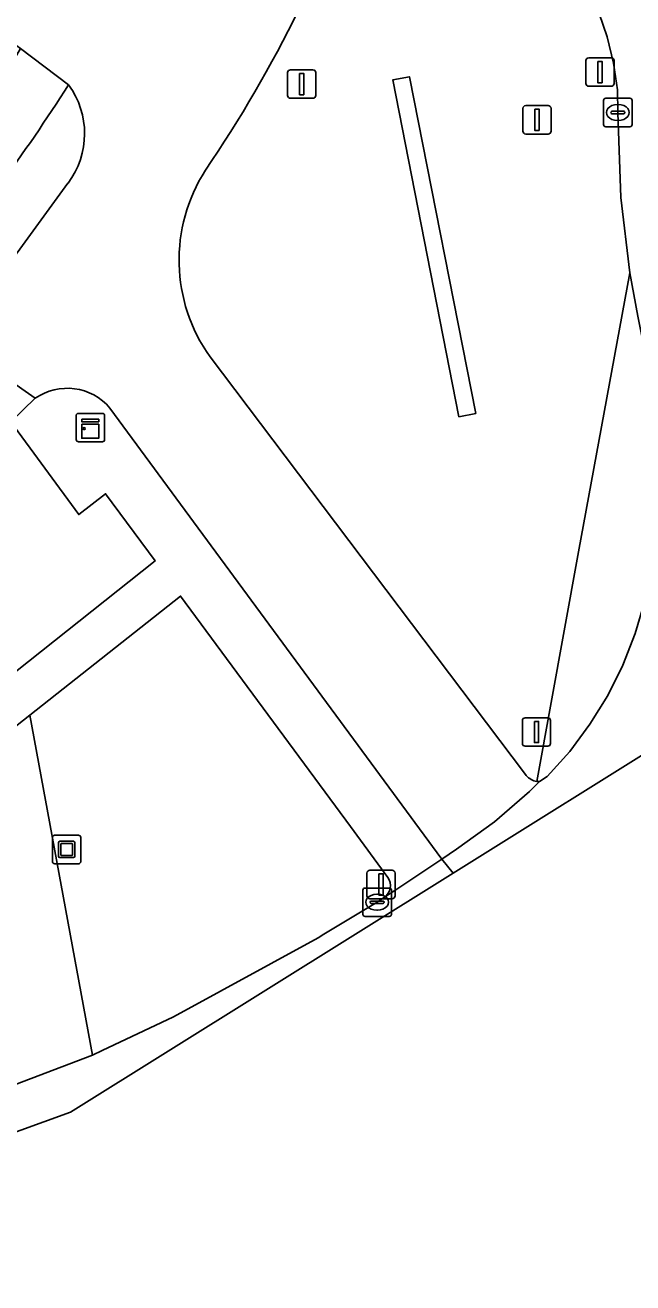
# Model space of a CAD drawing. Extents: x 161385 to 162589, y 388479 to 389756.
# Drawn here: x 162460.73 to 162482.13, y 388600.18 to 388644.42 of the extents above; entities that cross this region are included whole.
import ezdxf

# ---------------------------------------------------------------- set-up
doc = ezdxf.new("R2010")
doc.units = 0
for name, color, linetype in [('IMGEO_Afsluitpaal', 7, 'Continuous'), ('IMGEO_Berm_groen', 7, 'Continuous'), ('IMGEO_Fietspad_gesloten', 7, 'Continuous'), ('IMGEO_Groenvoorziening', 7, 'Continuous'), ('IMGEO_Haag', 7, 'Continuous'), ('IMGEO_Kast', 7, 'Continuous'), ('IMGEO_Kolk', 7, 'Continuous'), ('IMGEO_Kunstobject', 7, 'Continuous'), ('IMGEO_Lichtmast', 7, 'Continuous'), ('IMGEO_Rijbaan_lokaal_gesloten', 7, 'Continuous'), ('IMGEO_Rijbaan_regionaal_gesloten', 7, 'Continuous'), ('IMGEO_Verkeersbordpaal', 7, 'Continuous'), ('IMGEO_Voetpad_open', 7, 'Continuous')]:
    doc.layers.add(name, color=color, linetype=linetype)

msp = doc.modelspace()

# ---------------------------------------------------------------- linework, layer by layer
at = {"layer": 'IMGEO_Afsluitpaal'}
for p, q in [((162480.474, 388642.374), (162480.474, 388643.174)), ((162480.474, 388643.174), (162480.474, 388642.374)), ((162480.574, 388643.274), (162481.364, 388643.274)), ((162481.364, 388643.274), (162480.574, 388643.274)), ((162481.464, 388643.174), (162481.464, 388642.374)), ((162481.464, 388642.374), (162481.464, 388643.174)), ((162481.364, 388642.274), (162480.574, 388642.274)), ((162480.574, 388642.274), (162481.364, 388642.274))]:
    msp.add_line(p, q, dxfattribs=at)
msp.add_lwpolyline([(162480.894, 388643.149), (162481.044, 388643.149), (162481.044, 388642.399), (162480.894, 388642.399), (162480.894, 388643.149)], dxfattribs=at)
for centre, start, end in [((162480.574, 388643.174), 90, 180), ((162480.574, 388643.174), 90, 180), ((162481.364, 388643.174), 0, 90), ((162481.364, 388643.174), 360, 90), ((162480.574, 388642.374), 180, 270), ((162480.574, 388642.374), 180, 270), ((162481.364, 388642.374), 270, 0), ((162481.364, 388642.374), 270, 0)]:
    msp.add_arc(centre, 0.1, start, end, dxfattribs=at)
at = {"layer": 'IMGEO_Berm_groen'}
for points in [[(162482.024, 388635.711), (162481.705, 388638.363), (162481.601, 388641.35), (162481.591, 388642.144), (162481.45, 388643.089), (162481.224, 388644.017), (162480.947, 388644.834), (162480.917, 388644.921), (162480.53, 388645.794), (162480.067, 388646.629), (162479.531, 388647.42), (162478.927, 388648.159), (162478.259, 388648.842), (162477.532, 388649.462), (162476.753, 388650.015), (162475.928, 388650.495), (162475.716, 388650.594), (162473.428, 388651.299)], [(162462.262, 388642.323), (162460.571, 388643.599), (162459.614, 388641.987), (162458.56, 388641.004), (162453.713, 388637.19), (162455.384, 388634.766), (162451.072, 388630.259), (162446.03, 388625.898), (162438.552, 388620.566), (162430.234, 388615.611), (162421.535, 388610.986), (162412.176, 388606.436), (162401.393, 388601.881), (162387.438, 388596.63), (162370.691, 388590.864), (162344.37, 388582.129), (162341.494, 388581.25), (162341.375, 388581.215), (162341.587, 388580.462)], [(162478.746, 388617.819), (162480.21, 388625.897), (162482.024, 388635.711)], [(162467.241, 388632.755), (162478.313, 388618.106), (162478.377, 388618.023)], [(162451.064, 388614.276), (162465.308, 388625.576), (162463.567, 388627.936), (162462.62, 388627.207), (162460.226, 388630.47), (162459.903, 388630.161), (162460.096, 388629.923), (162458.824, 388628.727), (162456.96, 388626.974), (162454.987, 388625.208)], [(162472.19, 388616.238), (162466.207, 388624.339), (162460.895, 388620.148), (162463.099, 388608.193), (162463.443, 388608.355), (162465.961, 388609.538), (162471.044, 388612.318), (162471.249, 388612.443), (162473.126, 388613.568), (162473.386, 388613.743)], [(162455.619, 388605.79), (162458.771, 388606.543), (162463.099, 388608.193), (162460.895, 388620.148), (162448.295, 388610.207)], [(162473.505, 388614.441), (162472.19, 388616.238)]]:
    msp.add_lwpolyline(points, dxfattribs=at)
msp.add_lwpolyline([(162476.595, 388630.765), (162476.006, 388630.649), (162473.674, 388642.494), (162474.263, 388642.61)], close=True, dxfattribs=at)
for centre, radius, start, end in [((162429.59, 388664.917), 45.396, 325.6728, 342.128), ((162407.768, 388677.096), 64.643, 319.80001, 327.45828), ((162472.009, 388636.156), 5.856, 147.3291, 215.4993), ((162478.845, 388618.434), 0.623, 221.2985, 260.8299), ((162473.074, 388614.155), 0.517, 307.1469, 33.5028)]:
    msp.add_arc(centre, radius, start, end, dxfattribs=at)
at = {"layer": 'IMGEO_Fietspad_gesloten'}
for points in [[(162454.958, 388646.611), (162457.403, 388645.374), (162460.446, 388643.694), (162460.571, 388643.599), (162462.262, 388642.323)], [(162462.242, 388638.868), (162460.45, 388636.412), (162460.447, 388636.409), (162458.012, 388633.446), (162461.088, 388631.296)], [(162454.987, 388625.208), (162456.96, 388626.974), (162458.824, 388628.727), (162460.096, 388629.923), (162459.903, 388630.161), (162460.226, 388630.47), (162461.088, 388631.296), (162458.012, 388633.446), (162457.485, 388632.834)], [(162478.377, 388618.023), (162478.313, 388618.106), (162467.241, 388632.755)], [(162463.72, 388630.951), (162475.407, 388615.09), (162475.924, 388615.435), (162477.252, 388616.395), (162478.489, 388617.47), (162478.838, 388617.811)]]:
    msp.add_lwpolyline(points, dxfattribs=at)
for centre, radius, start, end in [((162429.59, 388664.917), 45.396, 325.6728, 342.128), ((162459.933, 388640.609), 2.892, 322.9834, 36.3533), ((162472.009, 388636.156), 5.856, 147.3291, 215.4993), ((162462.214, 388629.674), 1.975, 40.2974, 124.7672), ((162478.845, 388618.434), 0.623, 221.2985, 260.8299), ((162478.838, 388618.347), 0.536, 260.0884, 269.9721)]:
    msp.add_arc(centre, radius, start, end, dxfattribs=at)
at = {"layer": 'IMGEO_Groenvoorziening'}
msp.add_lwpolyline([(162474.263, 388642.61), (162473.674, 388642.494), (162476.006, 388630.649), (162476.595, 388630.765)], close=True, dxfattribs=at)
at = {"layer": 'IMGEO_Haag'}
msp.add_lwpolyline([(162476.595, 388630.765), (162474.263, 388642.61), (162473.674, 388642.494), (162476.006, 388630.649)], close=True, dxfattribs=at)
at = {"layer": 'IMGEO_Kast'}
for p, q in [((162462.53, 388629.842), (162462.53, 388630.683)), ((162462.53, 388630.683), (162462.53, 388629.842)), ((162462.605, 388630.767), (162463.446, 388630.767)), ((162463.446, 388630.767), (162462.605, 388630.767)), ((162463.53, 388630.692), (162463.53, 388629.851)), ((162463.53, 388629.851), (162463.53, 388630.692)), ((162463.455, 388629.767), (162462.614, 388629.767)), ((162462.614, 388629.767), (162463.455, 388629.767))]:
    msp.add_line(p, q, dxfattribs=at)
for points in [[(162462.725, 388630.557), (162463.325, 388630.557), (162463.325, 388630.472), (162462.725, 388630.472), (162462.725, 388630.557)], [(162462.725, 388630.382), (162463.325, 388630.382), (162463.325, 388629.893), (162462.725, 388629.893), (162462.725, 388630.382)]]:
    msp.add_lwpolyline(points, dxfattribs=at)
msp.add_circle((162462.809, 388630.231), 0.0377, dxfattribs=at)
for centre, start, end in [((162462.608, 388630.689), 92.4484, 184.2845), ((162462.608, 388630.689), 92.4484, 184.2845), ((162463.452, 388630.689), 2.4484, 94.2845), ((162463.452, 388630.689), 2.4484, 94.2845), ((162462.608, 388629.845), 182.4484, 274.2845), ((162462.608, 388629.845), 182.4484, 274.2845), ((162463.452, 388629.845), 272.4484, 4.2845), ((162463.452, 388629.845), 272.4484, 4.2845)]:
    msp.add_arc(centre, 0.0779, start, end, dxfattribs=at)
at = {"layer": 'IMGEO_Kolk'}
for p, q in [((162481.098, 388640.924), (162481.098, 388641.776)), ((162481.173, 388641.85), (162482.025, 388641.85)), ((162481.586, 388641.63), (162481.611, 388641.63)), ((162482.099, 388641.776), (162482.099, 388640.924)), ((162481.357, 388641.344), (162481.357, 388641.356)), ((162481.795, 388641.307), (162481.397, 388641.307)), ((162481.4, 388641.393), (162481.798, 388641.393)), ((162481.841, 388641.356), (162481.841, 388641.344)), ((162482.025, 388640.85), (162481.173, 388640.85)), ((162481.609, 388641.07), (162481.584, 388641.07)), ((162472.624, 388613.143), (162472.624, 388613.995)), ((162472.699, 388614.069), (162473.551, 388614.069)), ((162473.112, 388613.849), (162473.137, 388613.849)), ((162473.625, 388613.995), (162473.625, 388613.143)), ((162472.883, 388613.563), (162472.883, 388613.575)), ((162473.321, 388613.526), (162472.923, 388613.526)), ((162472.926, 388613.612), (162473.324, 388613.612)), ((162473.135, 388613.289), (162473.11, 388613.289)), ((162473.367, 388613.575), (162473.367, 388613.563)), ((162473.551, 388613.069), (162472.699, 388613.069))]:
    msp.add_line(p, q, dxfattribs=at)
for points in [[(162481.098, 388640.924), (162481.098, 388641.776)], [(162481.173, 388641.85), (162482.025, 388641.85)], [(162482.099, 388641.776), (162482.099, 388640.924)], [(162482.025, 388640.85), (162481.173, 388640.85)], [(162472.624, 388613.143), (162472.624, 388613.995)], [(162472.699, 388614.069), (162473.551, 388614.069)], [(162473.625, 388613.995), (162473.625, 388613.143)], [(162473.551, 388613.069), (162472.699, 388613.069)]]:
    msp.add_lwpolyline(points, dxfattribs=at)
for centre, radius, start, end in [((162481.175, 388641.774), 0.0765, 91.552, 178.448), ((162481.175, 388641.774), 0.0765, 91.552, 178.448), ((162482.023, 388641.774), 0.0765, 1.552, 88.448), ((162482.023, 388641.774), 0.0765, 1.552, 88.448), ((162481.397, 388641.353), 0.0403, 85.8775, 175.7526), ((162481.394, 388641.343), 0.0366, 178.938, 274.7102), ((162481.798, 388641.35), 0.043, 264.8664, 352.4533), ((162481.802, 388641.355), 0.0386, 1.7309, 96.639), ((162481.175, 388640.926), 0.0765, 181.552, 268.448), ((162481.175, 388640.926), 0.0765, 181.552, 268.448), ((162482.023, 388640.926), 0.0765, 271.552, 358.448), ((162482.023, 388640.926), 0.0765, 271.552, 358.448), ((162472.701, 388613.993), 0.0765, 91.552, 178.448), ((162472.701, 388613.993), 0.0765, 91.552, 178.448), ((162473.549, 388613.993), 0.0765, 1.552, 88.448), ((162473.549, 388613.993), 0.0765, 1.552, 88.448), ((162472.923, 388613.572), 0.0403, 85.8775, 175.7526), ((162472.92, 388613.562), 0.0366, 178.938, 274.7102), ((162473.324, 388613.569), 0.043, 264.8664, 352.4533), ((162473.328, 388613.574), 0.0386, 1.7309, 96.639), ((162472.701, 388613.145), 0.0765, 181.552, 268.448), ((162472.701, 388613.145), 0.0765, 181.552, 268.448), ((162473.549, 388613.145), 0.0765, 271.552, 358.448), ((162473.549, 388613.145), 0.0765, 271.552, 358.448)]:
    msp.add_arc(centre, radius, start, end, dxfattribs=at)
for centre, major_axis, ratio, start_param, end_param in [((162481.585, 388641.35), (-0.387, 0.002), 0.722429, 4.712389, 7.853982), ((162481.61, 388641.35), (-0.39, 0.002), 0.717154, 1.570796, 4.712389), ((162473.111, 388613.569), (-0.387, 0.002), 0.722429, 4.712389, 7.853982), ((162473.136, 388613.569), (-0.39, 0.002), 0.717154, 1.570796, 4.712389)]:
    msp.add_ellipse(centre, major_axis=major_axis, ratio=ratio, start_param=start_param, end_param=end_param, dxfattribs=at)
at = {"layer": 'IMGEO_Kunstobject'}
for p, q in [((162462.609, 388615.925), (162461.768, 388615.925)), ((162462.609, 388615.925), (162461.768, 388615.925)), ((162461.693, 388615.841), (162461.693, 388615)), ((162461.693, 388615.841), (162461.693, 388615)), ((162461.907, 388615.189), (162461.907, 388615.663)), ((162461.957, 388615.713), (162462.431, 388615.713)), ((162461.987, 388615.613), (162461.987, 388615.239)), ((162462.381, 388615.633), (162462.007, 388615.633)), ((162462.401, 388615.239), (162462.401, 388615.613)), ((162462.481, 388615.663), (162462.481, 388615.189)), ((162462.693, 388615.009), (162462.693, 388615.85)), ((162462.693, 388615.009), (162462.693, 388615.85)), ((162462.431, 388615.139), (162461.957, 388615.139)), ((162462.007, 388615.219), (162462.381, 388615.219)), ((162461.777, 388614.925), (162462.618, 388614.925)), ((162461.777, 388614.925), (162462.618, 388614.925))]:
    msp.add_line(p, q, dxfattribs=at)
for centre, radius, start, end in [((162461.771, 388615.847), 0.0779, 92.4484, 184.2845), ((162461.771, 388615.847), 0.0779, 92.4484, 184.2845), ((162462.615, 388615.847), 0.0779, 2.4484, 94.2845), ((162462.615, 388615.847), 0.0779, 2.4484, 94.2845), ((162461.957, 388615.663), 0.05, 90, 180), ((162462.007, 388615.613), 0.02, 90, 180), ((162462.381, 388615.613), 0.02, 360, 90), ((162462.431, 388615.663), 0.05, 360, 90), ((162461.957, 388615.189), 0.05, 180, 270), ((162462.007, 388615.239), 0.02, 180, 270), ((162462.381, 388615.239), 0.02, 270, 0), ((162462.431, 388615.189), 0.05, 270, 0), ((162461.771, 388615.003), 0.0779, 182.4484, 274.2845), ((162461.771, 388615.003), 0.0779, 182.4484, 274.2845), ((162462.615, 388615.003), 0.0779, 272.4484, 4.2845), ((162462.615, 388615.003), 0.0779, 272.4484, 4.2845)]:
    msp.add_arc(centre, radius, start, end, dxfattribs=at)
at = {"layer": 'IMGEO_Lichtmast'}
for p, q in [((162469.974, 388641.951), (162469.974, 388642.751)), ((162469.974, 388642.751), (162469.974, 388641.951)), ((162470.074, 388642.851), (162470.864, 388642.851)), ((162470.864, 388642.851), (162470.074, 388642.851)), ((162470.964, 388642.751), (162470.964, 388641.951)), ((162470.964, 388641.951), (162470.964, 388642.751)), ((162470.864, 388641.851), (162470.074, 388641.851)), ((162470.074, 388641.851), (162470.864, 388641.851)), ((162478.356, 388641.593), (162479.146, 388641.593)), ((162479.146, 388641.593), (162478.356, 388641.593)), ((162478.256, 388640.693), (162478.256, 388641.493)), ((162478.256, 388641.493), (162478.256, 388640.693)), ((162479.246, 388641.493), (162479.246, 388640.693)), ((162479.246, 388640.693), (162479.246, 388641.493)), ((162479.146, 388640.593), (162478.356, 388640.593)), ((162478.356, 388640.593), (162479.146, 388640.593)), ((162472.766, 388613.795), (162472.766, 388614.595)), ((162472.766, 388614.595), (162472.766, 388613.795)), ((162472.866, 388614.695), (162473.656, 388614.695)), ((162473.656, 388614.695), (162472.866, 388614.695)), ((162473.756, 388614.595), (162473.756, 388613.795)), ((162473.756, 388613.795), (162473.756, 388614.595)), ((162473.656, 388613.695), (162472.866, 388613.695)), ((162472.866, 388613.695), (162473.656, 388613.695))]:
    msp.add_line(p, q, dxfattribs=at)
for points in [[(162470.394, 388642.726), (162470.544, 388642.726), (162470.544, 388641.976), (162470.394, 388641.976), (162470.394, 388642.726)], [(162478.676, 388641.468), (162478.826, 388641.468), (162478.826, 388640.718), (162478.676, 388640.718), (162478.676, 388641.468)], [(162473.186, 388614.57), (162473.336, 388614.57), (162473.336, 388613.82), (162473.186, 388613.82), (162473.186, 388614.57)]]:
    msp.add_lwpolyline(points, dxfattribs=at)
for centre, start, end in [((162470.074, 388642.751), 90, 180), ((162470.074, 388642.751), 90, 180), ((162470.864, 388642.751), 0, 90), ((162470.864, 388642.751), 360, 90), ((162470.074, 388641.951), 180, 270), ((162470.074, 388641.951), 180, 270), ((162470.864, 388641.951), 270, 0), ((162470.864, 388641.951), 270, 0), ((162478.356, 388641.493), 90, 180), ((162478.356, 388641.493), 90, 180), ((162479.146, 388641.493), 0, 90), ((162479.146, 388641.493), 360, 90), ((162478.356, 388640.693), 180, 270), ((162478.356, 388640.693), 180, 270), ((162479.146, 388640.693), 270, 0), ((162479.146, 388640.693), 270, 0), ((162472.866, 388614.595), 90, 180), ((162472.866, 388614.595), 90, 180), ((162473.656, 388614.595), 0, 90), ((162473.656, 388614.595), 360, 90), ((162472.866, 388613.795), 180, 270), ((162472.866, 388613.795), 180, 270), ((162473.656, 388613.795), 270, 0), ((162473.656, 388613.795), 270, 0)]:
    msp.add_arc(centre, 0.1, start, end, dxfattribs=at)
at = {"layer": 'IMGEO_Rijbaan_lokaal_gesloten'}
for points in [[(162482.899, 388626.527), (162482.922, 388627.196), (162482.907, 388629.809), (162482.66, 388632.409), (162482.657, 388632.428), (162482.308, 388634.182), (162482.024, 388635.711), (162480.21, 388625.897), (162478.746, 388617.819)], [(162478.838, 388617.811), (162479.107, 388617.987), (162479.903, 388618.875), (162480.617, 388619.831), (162481.243, 388620.847), (162481.775, 388621.914), (162482.21, 388623.025), (162482.544, 388624.17), (162482.774, 388625.341), (162482.899, 388626.527)]]:
    msp.add_lwpolyline(points, dxfattribs=at)
msp.add_arc((162478.838, 388618.347), 0.536, 260.0884, 269.9721, dxfattribs=at)
at = {"layer": 'IMGEO_Rijbaan_regionaal_gesloten'}
for points in [[(162480.947, 388644.834), (162481.224, 388644.017), (162481.45, 388643.089), (162481.591, 388642.144), (162481.601, 388641.35), (162481.705, 388638.363), (162482.024, 388635.711), (162482.308, 388634.182)], [(162482.21, 388623.025), (162481.775, 388621.914), (162481.243, 388620.847), (162480.617, 388619.831), (162479.903, 388618.875), (162479.107, 388617.987), (162478.838, 388617.811), (162478.489, 388617.47), (162477.252, 388616.395), (162475.924, 388615.435), (162475.407, 388615.09), (162475.796, 388614.595), (162491.881, 388624.635)], [(162410.576, 388587.449), (162462.328, 388606.187), (162475.796, 388614.595), (162475.407, 388615.09), (162473.786, 388614.009), (162473.386, 388613.743), (162473.126, 388613.568), (162471.249, 388612.443), (162471.044, 388612.318), (162465.961, 388609.538), (162463.443, 388608.355), (162463.099, 388608.193), (162458.771, 388606.543), (162442.89, 388600.83), (162429.724, 388596.61), (162402.12, 388587.195)]]:
    msp.add_lwpolyline(points, dxfattribs=at)
at = {"layer": 'IMGEO_Verkeersbordpaal'}
for p, q in [((162478.239, 388619.158), (162478.239, 388619.958)), ((162478.239, 388619.958), (162478.239, 388619.158)), ((162478.339, 388620.058), (162479.129, 388620.058)), ((162479.129, 388620.058), (162478.339, 388620.058)), ((162479.229, 388619.958), (162479.229, 388619.158)), ((162479.229, 388619.158), (162479.229, 388619.958)), ((162479.129, 388619.058), (162478.339, 388619.058)), ((162478.339, 388619.058), (162479.129, 388619.058))]:
    msp.add_line(p, q, dxfattribs=at)
msp.add_lwpolyline([(162478.659, 388619.933), (162478.809, 388619.933), (162478.809, 388619.183), (162478.659, 388619.183), (162478.659, 388619.933)], dxfattribs=at)
for centre, start, end in [((162478.339, 388619.958), 90, 180), ((162478.339, 388619.958), 90, 180), ((162479.129, 388619.958), 0, 90), ((162479.129, 388619.958), 360, 90), ((162478.339, 388619.158), 180, 270), ((162478.339, 388619.158), 180, 270), ((162479.129, 388619.158), 270, 0), ((162479.129, 388619.158), 270, 0)]:
    msp.add_arc(centre, 0.1, start, end, dxfattribs=at)
at = {"layer": 'IMGEO_Voetpad_open'}
for points in [[(162457.142, 388635.371), (162456.572, 388634.679), (162458.012, 388633.446), (162460.447, 388636.409), (162460.45, 388636.412), (162462.242, 388638.868)], [(162461.088, 388631.296), (162460.226, 388630.47), (162462.62, 388627.207), (162463.567, 388627.936), (162465.308, 388625.576), (162451.064, 388614.276)], [(162473.386, 388613.743), (162473.786, 388614.009), (162475.407, 388615.09), (162463.72, 388630.951)], [(162460.895, 388620.148), (162466.207, 388624.339), (162472.19, 388616.238), (162473.505, 388614.441)], [(162448.295, 388610.207), (162460.895, 388620.148)]]:
    msp.add_lwpolyline(points, dxfattribs=at)
for centre, radius, start, end in [((162407.768, 388677.096), 64.643, 319.80001, 327.45828), ((162459.933, 388640.609), 2.892, 322.9834, 36.3533), ((162462.214, 388629.674), 1.975, 40.2974, 124.7672), ((162473.074, 388614.155), 0.517, 307.1469, 33.5028)]:
    msp.add_arc(centre, radius, start, end, dxfattribs=at)

doc.saveas('drawing.dxf')
